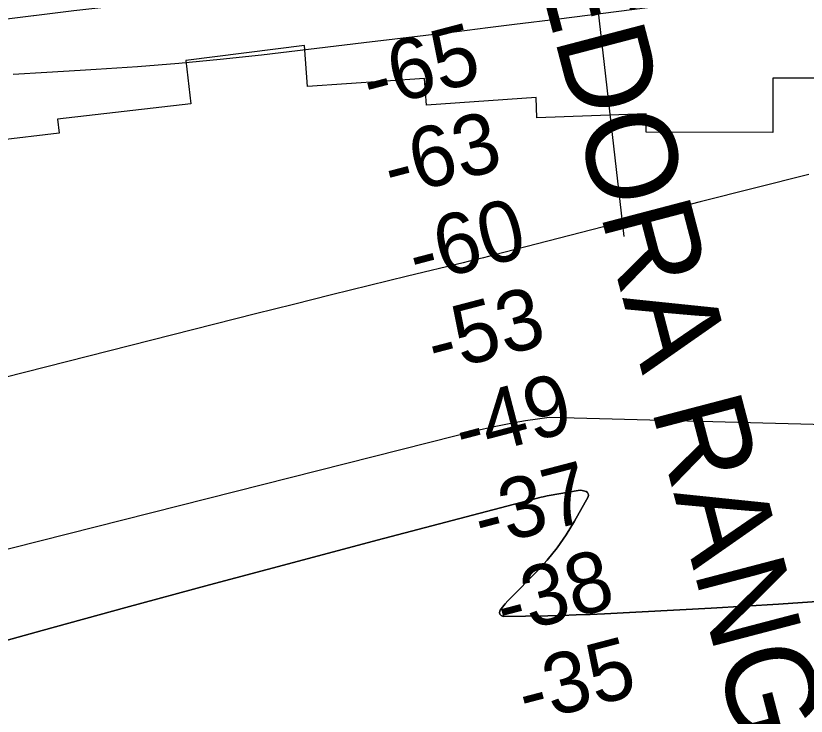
# Model space of a CAD drawing. Extents: x 3297753 to 3335611, y 652252 to 677623.
# Drawn here: x 3321245 to 3322119, y 661561 to 662335 of the extents above; entities that cross this region are included whole.
import ezdxf

# ---------------------------------------------------------------- set-up
doc = ezdxf.new("R2010")
doc.units = 0
for name, color, linetype in [('V-CHAN-NAID', 7, 'Continuous'), ('V-RIVR-EDGE', 7, 'Continuous'), ('V-RIVR-RANG', 7, 'Continuous'), ('V-RRAP-RVMT', 7, 'Continuous'), ('V-TOPO-DPTH', 7, 'Continuous'), ('V-TOPO-MAJR', 7, 'Continuous'), ('V-TOPO-MINR', 7, 'Continuous')]:
    doc.layers.add(name, color=color, linetype=linetype)

msp = doc.modelspace()

# ---------------------------------------------------------------- linework, layer by layer
at = {"layer": 'V-RIVR-EDGE'}
msp.add_spline([(3326889.83, 662141.04), (3326857.5, 662143.19), (3326833.47, 662147.4), (3326810.28, 662152.43), (3326793.71, 662156.2), (3326766.36, 662161.66), (3326732.8, 662165.88), (3326707.11, 662168.02), (3326687.22, 662172.21), (3326656.14, 662173.95), (3326630.03, 662175.67), (3326605.59, 662180.7), (3326578.66, 662186.99), (3326551.74, 662192.86), (3326538.9, 662196.21), (3326518.18, 662198.74), (3326492.9, 662202.12), (3326458.09, 662203.45), (3326427.02, 662208.5), (3326397.19, 662216.04), (3326383.93, 662216.48), (3326351.61, 662221.95), (3326323.86, 662228.24), (3326289.47, 662233.71), (3326274.55, 662235.82), (3326264.61, 662236.67), (3326257.56, 662236.69), (3326248.02, 662233.4), (3326240.97, 662230.1), (3326229.36, 662230.13), (3326221.9, 662230.15), (3326199.12, 662235.18), (3326175.91, 662237.72), (3326132.42, 662248.61), (3326106.72, 662250.33), (3326076.89, 662252.06), (3326054.1, 662257.5), (3326044.99, 662259.6), (3326038.77, 662259.2), (3326026.34, 662260.06), (3326018.47, 662261.32), (3326011.01, 662264.66), (3326005.63, 662265.91), (3325995.68, 662267.18), (3325979.52, 662268.05), (3325960.87, 662270.17), (3325919.03, 662276.9), (3325880.08, 662282.39), (3325827.05, 662291.64), (3325788.93, 662296.71), (3325753.29, 662300.94), (3325716.41, 662304.76), (3325674.98, 662309.01), (3325637.68, 662310.76), (3325591.68, 662315.02), (3325562.68, 662319.65), (3325528.7, 662325.54), (3325491.43, 662335.58), (3325440.89, 662347.72), (3325399.46, 662357.36), (3325379.17, 662362.38), (3325355.55, 662364.1), (3325341.45, 662364.13), (3325329.44, 662365.4), (3325309.97, 662370.84), (3325295.06, 662374.61), (3325287.6, 662374.63), (3325278.89, 662374.23), (3325263.14, 662375.1), (3325245.32, 662375.56), (3325225.84, 662376.85), (3325202.65, 662383.13), (3325187.32, 662386.48), (3325159.97, 662386.96), (3325136.34, 662385.78), (3325109.82, 662387.91), (3325071.29, 662395.47), (3325009.15, 662408.89), (3324964.41, 662419.36), (3324947, 662420.23), (3324932.09, 662421.93), (3324899.78, 662429.47), (3324835.97, 662441.65), (3324792.06, 662448.8), (3324746.88, 662451.4), (3324701.71, 662454.83), (3324664.42, 662459.89), (3324626.73, 662469.52), (3324584.88, 662476.67), (3324541.38, 662483.41), (3324493.32, 662490.99), (3324470.95, 662496.85), (3324444.44, 662503.54), (3324407.99, 662511.51), (3324387.27, 662514.46), (3324369.86, 662514.5), (3324354.93, 662512.88), (3324347.48, 662513.32), (3324329.25, 662516.68), (3324307.28, 662517.56), (3324286.15, 662522.17), (3324253.01, 662528.89), (3324226.5, 662533.93), (3324203.7, 662535.64), (3324172.21, 662538.2), (3324120.83, 662546.62), (3324040.04, 662558.84), (3324001.09, 662563.91), (3323963.38, 662564.83), (3323919.02, 662564.11), (3323879.24, 662567.94), (3323844.02, 662571.35), (3323786.85, 662582.26), (3323746.26, 662592.73), (3323704.82, 662598.63), (3323655.51, 662603.31), (3323589.62, 662609.69), (3323524.56, 662612.75), (3323466.95, 662615.8), (3323449.13, 662617.5), (3323422.62, 662622.54), (3323372.48, 662628.88), (3323343.47, 662631.44), (3323309.9, 662633.6), (3323255.19, 662632.49), (3323188.47, 662636.8), (3323129.62, 662641.5), (3323093.16, 662644.91), (3323076.99, 662643.29), (3323059.99, 662642.92), (3323032.65, 662647.13), (3322965.93, 662651.03), (3322913.71, 662656.54), (3322869.37, 662658.72), (3322809.28, 662663.85), (3322758.72, 662666.04), (3322718.52, 662666.56), (3322657.58, 662665.05), (3322608.67, 662664.76), (3322504.65, 662668.33), (3322412.64, 662669.8), (3322310.67, 662669.64), (3322271.29, 662667.25), (3322224.86, 662665.29), (3322178.85, 662663.75), (3322141.13, 662663.43), (3322102.17, 662663.94), (3322062.8, 662664.45), (3322028.82, 662667.02), (3321980.74, 662666.72), (3321909.43, 662661.93), (3321848.91, 662659.18), (3321801.24, 662655.98), (3321760.61, 662654.01), (3321739.89, 662652.81), (3321701.32, 662645.03), (3321675.19, 662638.47), (3321659.43, 662632.29), (3321646.98, 662627.76), (3321632.89, 662626.97), (3321608.43, 662625.37), (3321558.66, 662615.13), (3321529.64, 662609.4), (3321491.9, 662604.1), (3321455.01, 662601.71), (3321437.18, 662598.44), (3321411.89, 662595.18), (3321407.72, 662587.32), (3321404.39, 662581.52), (3321401.9, 662580.29), (3321396.52, 662582.37), (3321392.38, 662582.8), (3321386.99, 662582.39), (3321382.42, 662580.75), (3321374.55, 662582.84), (3321367.1, 662585.35), (3321350.51, 662582.9), (3321340.15, 662582.51), (3321332.69, 662583.77), (3321326.48, 662583.79), (3321287.49, 662572.28), (3321233.56, 662556.25), (3321160.58, 662542.34), (3321100.46, 662533.37), (3321060.64, 662524.35), (3321023.31, 662514.08), (3320998.02, 662508.75), (3320976.45, 662503.83), (3320957.38, 662500.15), (3320944.53, 662499.76), (3320930.44, 662501.46), (3320919.25, 662501.48), (3320908.47, 662499.44), (3320874.87, 662491.65), (3320813.49, 662476.46), (3320777.82, 662466.19), (3320761.24, 662464.57), (3320740.5, 662460.06), (3320702.34, 662448.14), (3320679.1, 662437.83), (3320658.77, 662428.76), (3320641.77, 662424.66), (3320616.48, 662423.07), (3320582.89, 662414.03), (3320552.18, 662401.26), (3320478.77, 662381.13), (3320420.7, 662363.45), (3320403.69, 662358.1), (3320389.17, 662354.82), (3320375.08, 662354.86), (3320365.13, 662352.4), (3320345.63, 662346.64), (3320205.86, 662308.03), (3320152.77, 662295.72), (3320119.18, 662286.27), (3320088.08, 662282.62), (3320060.29, 662274.81), (3320017.97, 662256.68), (3319991.41, 662244.73), (3319952.83, 662229.07), (3319927.94, 662222.5), (3319897.25, 662215.53), (3319872.36, 662206.89), (3319842.49, 662196.6), (3319808.07, 662187.15), (3319774.9, 662181.84), (3319711.87, 662171.22), (3319686.58, 662168.39), (3319655.89, 662160.17), (3319588.27, 662137.96), (3319508.2, 662109.14), (3319472.94, 662096.79)], degree=3, dxfattribs=at)
at = {"layer": 'V-RIVR-RANG'}
msp.add_line((3321812.99, 663005.06), (3321917.37, 662091), dxfattribs=at)
at = {"layer": 'V-RRAP-RVMT'}
for p, q in [((3321564.14, 662302.14), (3321433.03, 662285.78)), ((3321567.32, 662256.86), (3321564.14, 662302.14)), ((3321433.03, 662285.78), (3321438.58, 662237.96)), ((3321696.96, 662265.94), (3321567.32, 662256.86)), ((3321699.04, 662236.44), (3321696.96, 662265.94)), ((3322194.03, 662266.16), (3322081.97, 662266.14)), ((3322081.97, 662266.14), (3322081.97, 662206.19)), ((3321820.37, 662244.94), (3321699.04, 662236.44)), ((3321821.17, 662222.42), (3321820.37, 662244.94)), ((3321438.58, 662237.96), (3321291.11, 662220.87)), ((3321941.94, 662226.67), (3321821.17, 662222.42)), ((3321941.86, 662206.39), (3321941.94, 662226.67)), ((3321291.11, 662220.87), (3321292.91, 662205.37)), ((3321292.91, 662205.37), (3321163.25, 662190.33)), ((3322081.97, 662206.19), (3321941.86, 662206.39))]:
    msp.add_line(p, q, dxfattribs=at)
at = {"layer": 'V-TOPO-DPTH'}
for points in [[(3322162.73, 661689.93), (3322088.25, 661684.7), (3322013.7, 661680.24), (3321895.79, 661674.13), (3321880.15, 661673.4), (3321864.51, 661672.78), (3321848.86, 661672.31), (3321833.21, 661671.96), (3321783.94, 661671.08), (3321781.53, 661672.05), (3321779.99, 661673.46), (3321779.75, 661675.53), (3321780.39, 661678.04), (3321783.14, 661681.54), (3321785.98, 661684.96), (3321788.96, 661688.27), (3321792.02, 661691.49), (3321820.59, 661720.38), (3321832.45, 661733.39), (3321843.55, 661746.97), (3321853.52, 661761.41), (3321862.72, 661776.41), (3321877.69, 661803.19), (3321878.13, 661805.01), (3321878.03, 661806.65), (3321877.14, 661808.03), (3321875.71, 661809.25), (3321871.35, 661810.5), (3321869.1, 661810.58), (3321866.82, 661810.39), (3321834.67, 661804.77), (3321832.42, 661804.35), (3321827.96, 661803.37), (3321825.74, 661802.82), (3321644.59, 661755.39), (3321551.86, 661730.89), (3321459.2, 661706.13), (3321366.64, 661680.97), (3321274.16, 661655.54), (3321086.46, 661603.5)], [(3321086.46, 661603.5), (3321274.16, 661655.54), (3321366.64, 661680.97), (3321459.2, 661706.13), (3321551.86, 661730.89), (3321644.59, 661755.39), (3321825.74, 661802.82), (3321827.96, 661803.37), (3321832.42, 661804.35), (3321834.67, 661804.77), (3321866.82, 661810.39), (3321869.1, 661810.58), (3321871.35, 661810.5), (3321875.71, 661809.25), (3321877.14, 661808.03), (3321878.03, 661806.65), (3321878.13, 661805.01), (3321877.69, 661803.19), (3321862.72, 661776.41), (3321853.52, 661761.41), (3321843.55, 661746.97), (3321832.45, 661733.39), (3321820.59, 661720.38), (3321792.02, 661691.49), (3321788.96, 661688.27), (3321785.98, 661684.96), (3321783.14, 661681.54), (3321780.39, 661678.04), (3321779.75, 661675.53), (3321779.99, 661673.46), (3321781.53, 661672.05), (3321783.94, 661671.08), (3321833.21, 661671.96), (3321848.86, 661672.31), (3321864.51, 661672.78), (3321880.15, 661673.4), (3321895.79, 661674.13), (3322013.7, 661680.24), (3322088.25, 661684.7), (3322162.73, 661689.93)]]:
    msp.add_lwpolyline(points, dxfattribs=at)
at = {"layer": 'V-TOPO-MAJR'}
for points in [[(3320165.87, 662078.84), (3320871.39, 662280.57), (3320873.61, 662281.16), (3320876.97, 662281.91), (3320879.23, 662282.31), (3320880.36, 662282.49), (3321130.85, 662317.87), (3321220.01, 662329.83), (3321309.26, 662340.98), (3321398.65, 662350.9), (3321488.14, 662360.01), (3321664.15, 662376.69), (3321667.27, 662376.98), (3321671.96, 662377.38), (3321675.09, 662377.58), (3321678.97, 662377.74), (3321682.95, 662377.9), (3322500.15, 662438.51), (3322512.51, 662439.67), (3322524.88, 662440.7), (3322537.27, 662441.51), (3322549.66, 662442.18)], [(3322460.77, 661874.53), (3321834.62, 661891.02), (3321821.65, 661889.33), (3321808.71, 661887.41), (3321795.84, 661885.14), (3321783, 661882.64), (3321770.21, 661879.88), (3321757.44, 661877.01), (3321744.71, 661873.99), (3321732, 661870.86), (3321057.01, 661700.18), (3321052.56, 661699.09), (3321048.1, 661698.03), (3321043.63, 661697.02), (3321039.15, 661696.05), (3321019.47, 661691.92), (3321005.39, 661689.21), (3320991.27, 661686.8), (3320977.07, 661684.85), (3320962.82, 661683.21), (3320341.73, 661589.92)]]:
    msp.add_lwpolyline(points, dxfattribs=at)
at = {"layer": 'V-TOPO-MINR'}
for points in [[(3321242.14, 662270.47), (3321279.07, 662272.8), (3321316.01, 662275.02), (3321333.74, 662276.04), (3321379.51, 662279.1), (3321425.23, 662282.71), (3321470.89, 662287.13), (3321516.49, 662292.11), (3321629.73, 662305.49), (3321664.01, 662309.56), (3321698.28, 662313.68), (3321732.54, 662317.84), (3321766.8, 662322.03), (3321796.45, 662325.69), (3321845.52, 662331.81), (3321894.57, 662338.03), (3321943.61, 662344.38), (3321992.64, 662350.84), (3322522.8, 662421.4)], [(3322121.81, 662159.79), (3322061.82, 662144.57), (3322001.84, 662129.29), (3321941.88, 662113.92), (3321881.94, 662098.5), (3321784.53, 662073.36), (3321773.3, 662070.49), (3321762.06, 662067.65), (3321750.81, 662064.86), (3321739.54, 662062.11), (3321677.94, 662047.2), (3321635.89, 662036.95), (3321593.86, 662026.61), (3321551.87, 662016.13), (3321509.9, 662005.56), (3321069.83, 661894.01)], [(3321086.46, 661603.5), (3321274.16, 661655.54), (3321366.64, 661680.97), (3321459.2, 661706.13), (3321551.86, 661730.89), (3321644.59, 661755.39), (3321825.74, 661802.82), (3321827.96, 661803.37), (3321832.42, 661804.35), (3321834.67, 661804.77), (3321866.82, 661810.39), (3321869.1, 661810.58), (3321871.35, 661810.5), (3321875.71, 661809.25), (3321877.14, 661808.03), (3321878.03, 661806.65), (3321878.13, 661805.01), (3321877.69, 661803.19), (3321862.72, 661776.41), (3321853.52, 661761.41), (3321843.55, 661746.97), (3321832.45, 661733.39), (3321820.59, 661720.38), (3321792.02, 661691.49), (3321788.96, 661688.27), (3321785.98, 661684.96), (3321783.14, 661681.54), (3321780.39, 661678.04), (3321779.75, 661675.53), (3321779.99, 661673.46), (3321781.53, 661672.05), (3321783.94, 661671.08), (3321833.21, 661671.96), (3321848.86, 661672.31), (3321864.51, 661672.78), (3321880.15, 661673.4), (3321895.79, 661674.13), (3322013.7, 661680.24), (3322088.25, 661684.7), (3322162.73, 661689.93)]]:
    msp.add_lwpolyline(points, dxfattribs=at)

# ---------------------------------------------------------------- texts
at = {"layer": 'V-CHAN-NAID'}
msp.add_text('MEDORA RANGE G REAR', height=100, rotation=284.67237, dxfattribs=at).set_placement((3321789.43, 662504.9))
at = {"layer": 'V-RIVR-RANG'}
for s, p in [('-65', (3321637.23, 662230.95)), ('-63', (3321660.8, 662133.75)), ('-60', (3321688.2, 662037.55)), ('-53', (3321708.96, 661939.62)), ('-49', (3321739.42, 661844.22)), ('-37', (3321760.43, 661746.35)), ('-38', (3321785.28, 661649.49)), ('-35', (3321809.36, 661552.42))]:
    msp.add_text(s, height=67, rotation=14.67819, dxfattribs=at).set_placement(p)

doc.saveas('drawing.dxf')
